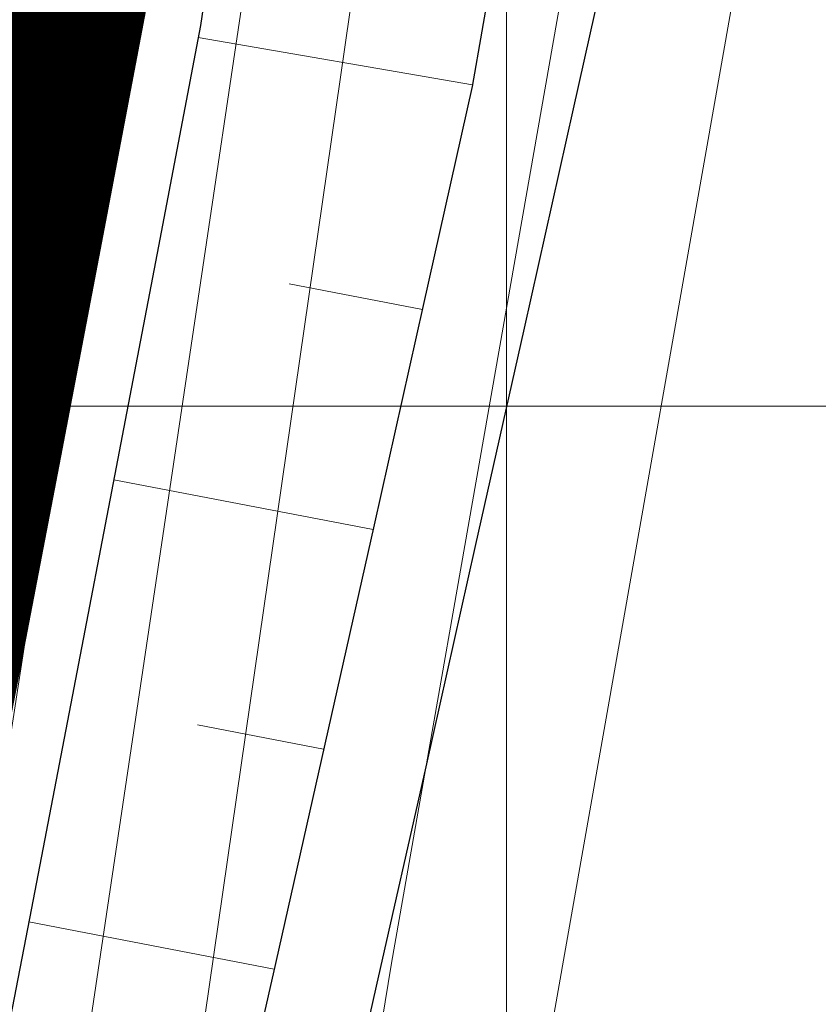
# Model space of a CAD drawing. Header units: metres. Extents: x 102313 to 104557, y 415820 to 422103.
# Tile 792 of 865: x 103789 to 103807, y 419487 to 419509. Entities that reach past the tile are written whole.
import ezdxf

# ---------------------------------------------------------------- set-up
doc = ezdxf.new("R2010")
doc.units = ezdxf.units.M
doc.header["$MEASUREMENT"] = 0
doc.linetypes.add('DGN Style 5', pattern=[84.730388, 36.313023, -48.417365])
doc.linetypes.add('KG-GV', pattern=[42, 12, -6, 0, -6, 12, -6])
for name, color, linetype, lineweight in [('00-50m-Bowgr-markering rijstrook', 4, 'DGN Style 5', 0), ('00-Coordinaten', 7, 'Continuous', 0), ('N-WE-GW-GRONDWERK-G', 3, 'Continuous', 30), ('N-WE-GW-GRONDWERK_KRUIN-G', 3, 'Continuous', 30), ('N-WE-GW-TALUDARCERING-G', 90, 'Continuous', 13), ('N-WE-KG-GRONDVERWERVING-G', 130, 'KG-GV', 30), ('N-WE-VH-KANTVERHARDING-GD', 6, 'Continuous', 30), ('Oever_slootkant', 92, 'Continuous', 0), ('Terrein_onbegroeid', 94, 'Continuous', 0), ('water', 2, 'Continuous', 0)]:
    doc.layers.add(name, color=color, linetype=linetype, lineweight=lineweight)

msp = doc.modelspace()

# ---------------------------------------------------------------- linework, layer by layer
at = {"layer": '00-50m-Bowgr-markering rijstrook', "flags": 128}
msp.add_lwpolyline([(103905.514, 420045.784), (103904.698, 420040.858), (103903.88, 420035.933), (103903.059, 420031.008), (103902.236, 420026.084), (103901.411, 420021.16), (103900.583, 420016.236), (103899.753, 420011.313), (103899.224, 420008.191), (103898.92, 420006.391), (103898.084, 420001.468), (103897.246, 419996.547), (103896.406, 419991.625), (103895.563, 419986.705), (103894.718, 419981.784), (103893.87, 419976.864), (103893.019, 419971.945), (103892.618, 419969.629), (103892.166, 419967.026), (103891.311, 419962.107), (103890.453, 419957.189), (103889.592, 419952.271), (103888.729, 419947.353), (103887.864, 419942.437), (103886.996, 419937.52), (103886.125, 419932.604), (103885.252, 419927.688), (103884.376, 419922.773), (103883.498, 419917.859), (103882.618, 419912.944), (103881.735, 419908.031), (103880.849, 419903.117), (103879.961, 419898.204), (103879.07, 419893.292), (103878.177, 419888.38), (103877.281, 419883.468), (103876.383, 419878.557), (103875.483, 419873.647), (103874.579, 419868.737), (103873.674, 419863.827), (103872.765, 419858.918), (103871.855, 419854.009), (103870.942, 419849.101), (103870.242, 419844.153), (103869.539, 419839.205), (103868.834, 419834.257), (103868.126, 419829.31), (103867.416, 419824.363), (103866.703, 419819.416), (103865.988, 419814.469), (103865.27, 419809.523), (103864.55, 419804.577), (103863.827, 419799.631), (103863.101, 419794.685), (103862.373, 419789.74), (103861.643, 419784.795), (103860.91, 419779.85), (103860.174, 419774.906), (103859.436, 419769.961), (103858.695, 419765.017), (103857.952, 419760.074), (103857.245, 419756.467), (103856.99, 419755.172), (103856.027, 419750.272), (103855.06, 419745.371), (103854.922, 419744.671), (103854.092, 419740.472), (103853.121, 419735.573), (103852.147, 419730.674), (103851.171, 419725.776), (103850.192, 419720.878), (103849.211, 419715.981), (103848.227, 419711.084), (103847.241, 419706.188), (103846.252, 419701.292), (103845.261, 419696.397), (103844.267, 419691.502), (103843.271, 419686.608), (103842.272, 419681.714), (103841.271, 419676.821), (103840.267, 419671.929), (103839.261, 419667.037), (103838.252, 419662.145), (103837.241, 419657.254), (103836.227, 419652.363), (103835.211, 419647.473), (103834.192, 419642.584), (103833.171, 419637.695), (103832.148, 419632.806), (103831.121, 419627.918), (103830.093, 419623.031), (103829.061, 419618.144), (103828.028, 419613.257), (103826.992, 419608.372), (103825.953, 419603.486), (103824.912, 419598.601), (103823.868, 419593.717), (103822.822, 419588.833), (103821.773, 419583.95), (103820.722, 419579.068), (103819.668, 419574.185), (103818.612, 419569.304), (103817.554, 419564.423), (103816.493, 419559.542), (103815.429, 419554.662), (103814.363, 419549.783), (103813.294, 419544.904), (103813.293, 419544.9), (103812.223, 419540.026), (103811.15, 419535.148), (103810.073, 419530.271), (103808.995, 419525.394), (103807.914, 419520.518), (103806.83, 419515.642), (103805.744, 419510.767), (103804.656, 419505.893), (103803.565, 419501.019), (103802.471, 419496.145), (103801.375, 419491.273), (103800.277, 419486.4), (103799.176, 419481.529), (103798.072, 419476.658), (103796.966, 419471.787), (103795.858, 419466.917), (103794.747, 419462.048), (103793.633, 419457.179), (103792.518, 419452.311), (103791.399, 419447.443), (103790.278, 419442.576), (103789.155, 419437.709), (103788.029, 419432.843), (103786.901, 419427.978), (103785.77, 419423.113), (103784.637, 419418.249), (103783.501, 419413.385), (103782.363, 419408.522), (103781.222, 419403.659), (103780.079, 419398.797), (103778.933, 419393.936), (103777.785, 419389.075), (103776.561, 419384.232), (103775.335, 419379.39), (103774.106, 419374.549), (103772.875, 419369.708), (103771.642, 419364.868), (103770.406, 419360.028), (103769.24, 419355.172), (103769.157, 419354.826), (103768.072, 419350.316), (103766.902, 419345.461), (103765.729, 419340.606), (103764.553, 419335.752), (103763.375, 419330.899), (103762.195, 419326.046), (103761.012, 419321.194), (103759.827, 419316.342), (103758.639, 419311.491), (103757.449, 419306.641), (103756.256, 419301.791), (103755.06, 419296.942), (103753.863, 419292.093), (103752.663, 419287.245), (103751.46, 419282.398), (103750.255, 419277.551), (103749.047, 419272.705), (103747.837, 419267.86), (103746.624, 419263.015), (103745.409, 419258.17), (103744.192, 419253.327), (103742.972, 419248.484), (103741.749, 419243.641), (103740.524, 419238.8), (103739.297, 419233.959), (103738.067, 419229.118), (103736.834, 419224.278), (103735.6, 419219.439), (103734.362, 419214.6), (103733.122, 419209.762), (103731.88, 419204.925), (103730.635, 419200.088), (103729.388, 419195.252), (103728.138, 419190.417), (103727.152, 419186.606), (103726.886, 419185.582), (103725.632, 419180.747), (103724.375, 419175.913), (103723.116, 419171.08), (103721.855, 419166.247), (103721.676, 419165.562), (103720.591, 419161.414), (103719.325, 419156.582), (103718.057, 419151.751), (103716.787, 419146.92), (103715.515, 419142.09), (103714.24, 419137.261), (103712.963, 419132.432), (103711.684, 419127.604), (103710.403, 419122.776), (103709.119, 419117.949), (103707.833, 419113.122), (103706.545, 419108.296), (103705.255, 419103.471), (103703.963, 419098.646), (103702.668, 419093.822), (103701.371, 419088.999), (103700.072, 419084.176), (103698.77, 419079.353), (103697.467, 419074.532), (103696.161, 419069.711), (103694.853, 419064.89), (103693.543, 419060.07), (103692.23, 419055.251), (103690.915, 419050.432), (103689.599, 419045.614), (103688.279, 419040.796), (103686.958, 419035.979), (103685.634, 419031.163), (103684.309, 419026.347), (103682.981, 419021.532), (103681.65, 419016.718), (103680.318, 419011.904), (103678.983, 419007.091), (103677.646, 419002.278), (103676.307, 418997.466), (103674.966, 418992.655), (103673.622, 418987.844), (103672.276, 418983.034), (103670.928, 418978.225), (103669.578, 418973.416), (103668.225, 418968.607), (103666.871, 418963.8), (103665.514, 418958.993), (103664.155, 418954.186), (103662.793, 418949.381), (103661.43, 418944.575), (103660.064, 418939.771), (103658.696, 418934.967), (103657.326, 418930.164), (103655.954, 418925.361), (103654.579, 418920.559), (103653.202, 418915.758), (103651.823, 418910.957), (103650.442, 418906.157), (103649.058, 418901.358), (103647.673, 418896.559), (103646.285, 418891.761), (103644.894, 418886.963), (103643.502, 418882.166), (103642.108, 418877.37), (103640.711, 418872.575), (103639.312, 418867.78), (103637.911, 418862.985), (103636.507, 418858.192), (103635.102, 418853.399), (103633.694, 418848.606), (103632.284, 418843.815), (103630.872, 418839.024), (103629.457, 418834.233), (103628.04, 418829.443), (103626.622, 418824.654), (103625.2, 418819.866), (103623.777, 418815.078), (103622.352, 418810.291), (103620.924, 418805.505), (103619.494, 418800.719), (103618.062, 418795.934), (103616.628, 418791.149), (103615.67, 418787.959), (103615.191, 418786.365), (103613.752, 418781.582), (103612.311, 418776.8), (103610.868, 418772.018), (103609.423, 418767.237), (103607.975, 418762.456), (103606.525, 418757.676), (103605.073, 418752.897), (103603.619, 418748.119), (103602.163, 418743.341), (103600.704, 418738.564), (103599.243, 418733.787), (103597.78, 418729.011), (103596.315, 418724.236), (103594.848, 418719.462), (103593.378, 418714.688), (103591.906, 418709.915), (103590.432, 418705.143), (103588.956, 418700.371), (103587.478, 418695.6), (103585.997, 418690.829), (103584.514, 418686.06), (103583.029, 418681.291), (103581.542, 418676.522), (103580.053, 418671.755), (103578.561, 418666.988), (103577.067, 418662.222), (103575.571, 418657.456), (103574.073, 418652.691), (103572.573, 418647.927), (103571.07, 418643.164), (103569.565, 418638.401)], dxfattribs=at)
at = {"layer": '00-Coordinaten'}
for p, q in [((103800, 420000), (103800, 417600)), ((104100, 419500), (102600, 419500))]:
    msp.add_line(p, q, dxfattribs=at)
at = {"layer": 'N-WE-GW-GRONDWERK-G', "flags": 128}
msp.add_lwpolyline([(103796.104, 419528.248), (103795.385, 419523.299), (103794.66, 419518.35), (103793.931, 419513.402), (103793.198, 419508.455), (103792.266, 419503.551), (103791.329, 419498.649), (103790.388, 419493.747), (103789.442, 419488.846), (103788.491, 419483.946), (103787.536, 419479.047), (103786.576, 419474.149), (103785.611, 419469.252), (103784.642, 419464.356), (103783.668, 419459.461), (103782.689, 419454.566), (103781.706, 419449.673), (103780.718, 419444.78)], dxfattribs=at)
at = {"layer": 'N-WE-GW-GRONDWERK_KRUIN-G', "flags": 128}
msp.add_lwpolyline([(103802.665, 419526.796), (103801.812, 419521.872), (103800.957, 419516.949), (103800.1, 419512.026), (103799.239, 419507.104), (103798.149, 419502.233), (103797.056, 419497.362), (103795.961, 419492.492), (103794.863, 419487.622), (103793.763, 419482.754), (103792.66, 419477.885), (103791.554, 419473.017), (103790.447, 419468.15), (103789.336, 419463.284), (103788.223, 419458.417), (103787.108, 419453.552), (103785.99, 419448.687), (103784.87, 419443.823)], dxfattribs=at)
at = {"layer": 'N-WE-GW-TALUDARCERING-G', "flags": 128}
for points in [[(103793.147, 419508.19), (103799.246, 419507.139)], [(103795.172, 419502.715), (103798.131, 419502.151)], [(103791.275, 419498.367), (103797.034, 419497.264)], [(103793.133, 419492.918), (103795.935, 419492.378)], [(103789.384, 419488.548), (103794.834, 419487.493)]]:
    msp.add_lwpolyline(points, dxfattribs=at)
at = {"layer": 'N-WE-KG-GRONDVERWERVING-G', "linetype": 'Continuous', "lineweight": 0, "ltscale": 5, "const_width": 7.5, "flags": 128}
msp.add_lwpolyline([(103791.937, 419534.277), (103791.222, 419529.329), (103790.503, 419524.382), (103789.78, 419519.436), (103789.051, 419514.491), (103788.318, 419509.546), (103787.387, 419504.645), (103786.451, 419499.745), (103785.51, 419494.845), (103784.564, 419489.947), (103783.614, 419485.05), (103782.659, 419480.153), (103781.7, 419475.258), (103780.736, 419470.363), (103779.767, 419465.469), (103778.794, 419460.576), (103777.816, 419455.685), (103776.833, 419450.794), (103775.845, 419445.903), (103774.853, 419441.014)], dxfattribs=at)
at = {"layer": 'N-WE-VH-KANTVERHARDING-GD', "flags": 128}
msp.add_lwpolyline([(103806.9, 419530.972), (103805.822, 419526.097), (103804.741, 419521.222), (103803.658, 419516.348), (103802.572, 419511.475), (103801.484, 419506.602), (103800.393, 419501.73), (103799.3, 419496.858), (103798.205, 419491.987), (103797.106, 419487.116), (103796.006, 419482.246), (103794.903, 419477.376), (103793.797, 419472.508), (103792.689, 419467.639), (103791.579, 419462.771), (103790.465, 419457.904), (103789.35, 419453.037), (103788.232, 419448.171)], dxfattribs=at)
at = {"layer": 'Oever_slootkant', "flags": 128}
for points in [[(103779.277, 419400.452), (103783.996, 419425.327), (103784.476, 419428.275), (103786.176, 419438.717), (103790.178, 419464.842), (103796.613, 419509.416), (103800.858, 419537.565), (103802.191, 419545.658), (103803.081, 419551.428), (103803.403, 419553.513), (103802.27, 419554.242)], [(103792.861, 419530.383), (103788.431, 419500.389), (103781.278, 419454.329), (103776.917, 419427.371), (103772.544, 419401.375)]]:
    msp.add_lwpolyline(points, dxfattribs=at)
at = {"layer": 'Terrein_onbegroeid', "flags": 128}
for points in [[(103843.822, 419675.449), (103841.238, 419663.938), (103835.459, 419642.156), (103827.326, 419613.102), (103823.598, 419598.968), (103818.501, 419579.041), (103815.436, 419565.371), (103810.877, 419540.217), (103806.161, 419515.471), (103800.676, 419484.329)], [(103799.001, 419556.183), (103804.3, 419554.999), (103805.229, 419554.636), (103806.105, 419554.124), (103806.89, 419553.481), (103807.564, 419552.723), (103808.11, 419551.869), (103808.516, 419550.939), (103808.873, 419550.878), (103802.406, 419515.889), (103797.445, 419487.624), (103790.36, 419444.421)]]:
    msp.add_lwpolyline(points, dxfattribs=at)
at = {"layer": 'water', "flags": 128}
msp.add_lwpolyline([(103774.247, 419401.141), (103783.185, 419454.978), (103789.855, 419498.361), (103795.556, 419536.21), (103796.952, 419545.732), (103797.677, 419549.54), (103798.161, 419552.337), (103798.521, 419553.288), (103798.735, 419553.299), (103799.424, 419553.227), (103800.078, 419552.999), (103800.662, 419552.628), (103799.634, 419546.856), (103797.387, 419530.847), (103789.985, 419481.155)], dxfattribs=at)

doc.saveas('drawing.dxf')
